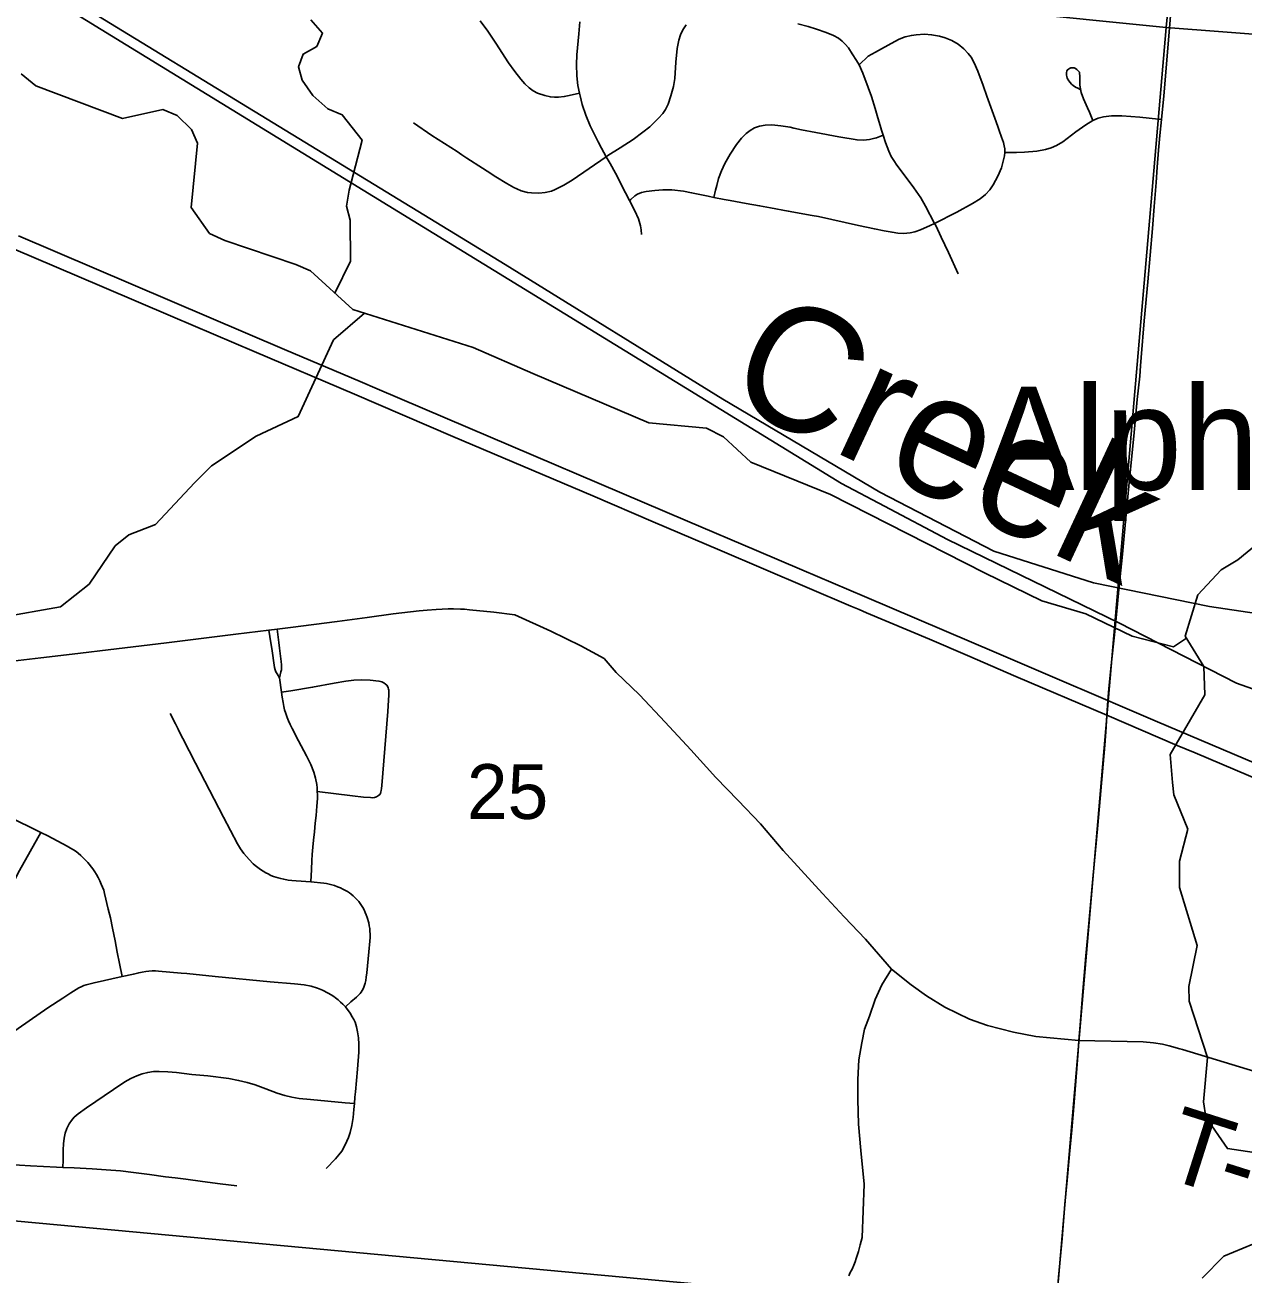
# Model space of a CAD drawing. Extents: x 0 to 34, y 0 to 22.
# Drawn here: x 6.856 to 7.788, y 16.068 to 17.023 of the extents above; entities that cross this region are included whole.
import ezdxf

# ---------------------------------------------------------------- set-up
doc = ezdxf.new("R2010")
doc.units = 0
for name, color, linetype in [('GM_X_City_Street', 7, 'Continuous'), ('GM_X_Corporation', 7, 'Continuous'), ('GM_X_County_Road', 7, 'Continuous'), ('GM_X_Minor_River', 7, 'Continuous'), ('GM_X_Minor_River_Text', 7, 'Continuous'), ('GM_X_Rail_Line', 7, 'Continuous'), ('GM_X_Section_Text', 7, 'Continuous'), ('GM_X_Township_Road', 7, 'Continuous'), ('GM_X_Township_Road_Text', 7, 'Continuous'), ('GM_X_Unincorporated_Text', 7, 'Continuous'), ('GM_X_US_Route', 7, 'Continuous')]:
    doc.layers.add(name, color=color, linetype=linetype)

msp = doc.modelspace()

# ---------------------------------------------------------------- linework, layer by layer
at = {"layer": 'GM_X_City_Street'}
for points in [[(7.15315, 16.9481), (7.16717, 16.93866), (7.18653, 16.92622), (7.1901, 16.92387), (7.19416, 16.92116), (7.20601, 16.9135), (7.20955, 16.91122), (7.21618, 16.907), (7.22457, 16.90183), (7.22997, 16.8988), (7.23216, 16.89769), (7.23559, 16.89629), (7.24038, 16.89505), (7.24343, 16.89461), (7.249, 16.89443), (7.25392, 16.89499), (7.25873, 16.89607), (7.26163, 16.89714), (7.26832, 16.9005), (7.27471, 16.90445), (7.28759, 16.91321), (7.30067, 16.92233), (7.30185, 16.92315), (7.31136, 16.92903), (7.32124, 16.93548), (7.32873, 16.94096), (7.33395, 16.94528), (7.34068, 16.95172), (7.34399, 16.95538), (7.34607, 16.95845), (7.34787, 16.96239), (7.35002, 16.96888), (7.35202, 16.97601), (7.35298, 16.98213), (7.35393, 16.99447), (7.35493, 17.00495), (7.3555, 17.00768), (7.35626, 17.01131), (7.35751, 17.01546), (7.35931, 17.01941), (7.36168, 17.02303)], [(7.28024, 16.97078), (7.27225, 16.96906), (7.26859, 16.96827), (7.26418, 16.96775), (7.26099, 16.96781), (7.25792, 16.96808), (7.25356, 16.96905), (7.24816, 16.97085), (7.24473, 16.97266), (7.24168, 16.97499), (7.23849, 16.97793), (7.2354, 16.9816), (7.23071, 16.9874), (7.22603, 16.99398), (7.21617, 17.00904), (7.21007, 17.0183), (7.20416, 17.02609)], [(7.32772, 16.86277), (7.32745, 16.86641), (7.32693, 16.86948), (7.32528, 16.8748), (7.32243, 16.88099), (7.31843, 16.88894), (7.31548, 16.89482), (7.30761, 16.90967), (7.30352, 16.91713), (7.30067, 16.92233), (7.29706, 16.92891), (7.29447, 16.9336), (7.28825, 16.94597), (7.28496, 16.95401), (7.28231, 16.96229), (7.28062, 16.96889), (7.28024, 16.97078), (7.27903, 16.97678), (7.27817, 16.98418), (7.27784, 16.99285), (7.27814, 17.00028), (7.27969, 17.0163), (7.2804, 17.02554)], [(7.44709, 17.02397), (7.45508, 17.02194), (7.46134, 17.0199), (7.46885, 17.01734), (7.47448, 17.01497), (7.47819, 17.01284), (7.48111, 17.01054), (7.48329, 17.00832), (7.48576, 17.0055), (7.48858, 17.00096), (7.49209, 16.99577), (7.494, 16.99258), (7.49672, 16.98625), (7.50095, 16.97529), (7.50345, 16.96824), (7.50627, 16.95916), (7.50837, 16.95215), (7.51003, 16.94621), (7.51113, 16.94266), (7.51239, 16.93869), (7.51414, 16.93324), (7.51682, 16.92644), (7.51862, 16.92254), (7.52049, 16.91936), (7.52288, 16.91579), (7.52833, 16.90838), (7.53582, 16.89855), (7.54109, 16.8909), (7.54479, 16.88447), (7.55168, 16.87133), (7.55255, 16.86969), (7.55675, 16.86077), (7.56233, 16.84903), (7.56967, 16.83268)], [(7.60547, 16.92543), (7.60531, 16.92836), (7.60494, 16.93071), (7.60433, 16.93318), (7.60298, 16.93726), (7.60108, 16.94247), (7.60006, 16.94539), (7.59784, 16.95182), (7.59156, 16.96861), (7.58872, 16.97669), (7.58464, 16.98772), (7.58206, 16.99403), (7.57972, 16.99838), (7.57748, 17.00133), (7.57407, 17.00491), (7.56968, 17.00835), (7.56489, 17.01119), (7.5597, 17.01325), (7.55554, 17.01445), (7.54945, 17.01556), (7.54387, 17.01589), (7.53768, 17.0156), (7.534, 17.0151), (7.52921, 17.0139), (7.5246, 17.01212), (7.51855, 17.00896), (7.50876, 17.00353), (7.50664, 17.00236), (7.50084, 16.99917), (7.494, 16.99258)], [(7.67273, 16.95009), (7.67003, 16.9564), (7.66857, 16.95979), (7.6656, 16.96664), (7.66389, 16.9713), (7.66326, 16.97416), (7.66286, 16.97698), (7.66274, 16.97926), (7.66273, 16.98235), (7.66278, 16.98404), (7.66261, 16.98586), (7.66237, 16.98696), (7.66157, 16.98809), (7.66053, 16.98901), (7.65944, 16.98976), (7.6584, 16.99014), (7.65714, 16.99035), (7.65589, 16.99022), (7.65484, 16.98985), (7.65402, 16.98927), (7.65318, 16.98836), (7.65284, 16.98763), (7.65249, 16.98664), (7.65244, 16.98478), (7.65271, 16.98358), (7.65314, 16.9824), (7.6544, 16.98025), (7.6553, 16.97898), (7.65627, 16.97781), (7.65758, 16.97675), (7.65935, 16.97557), (7.66113, 16.97462), (7.66291, 16.97367)], [(7.31843, 16.88894), (7.31936, 16.88973), (7.3225, 16.89238), (7.32462, 16.89378), (7.32759, 16.89503), (7.33115, 16.89573), (7.33786, 16.89643), (7.344, 16.89693), (7.35069, 16.89695), (7.3598, 16.89589), (7.36584, 16.89479), (7.37859, 16.89216), (7.38286, 16.89127), (7.3907, 16.88964), (7.39552, 16.88879), (7.40762, 16.88664), (7.41785, 16.88481), (7.42635, 16.88326), (7.43976, 16.88082), (7.45805, 16.87746), (7.46288, 16.8765), (7.4936, 16.86974), (7.50573, 16.86718), (7.51304, 16.86576), (7.51915, 16.86463), (7.5235, 16.86399), (7.52791, 16.86375), (7.53293, 16.86422), (7.53662, 16.86501), (7.54082, 16.86645), (7.54823, 16.86978), (7.55168, 16.87133), (7.56868, 16.88006), (7.58076, 16.88647), (7.58663, 16.89015), (7.59055, 16.89337), (7.59404, 16.89708), (7.59661, 16.90073), (7.60017, 16.90738), (7.60277, 16.91378), (7.60446, 16.91989), (7.60515, 16.92298), (7.60547, 16.92543), (7.60958, 16.92543), (7.61426, 16.92559), (7.62039, 16.92586), (7.62976, 16.92663), (7.63659, 16.92776), (7.64086, 16.92901), (7.64493, 16.93086), (7.64978, 16.93382), (7.65977, 16.9413), (7.66726, 16.94673), (7.67273, 16.95009), (7.67683, 16.95188), (7.68093, 16.95284), (7.687, 16.95346), (7.69497, 16.95351), (7.70852, 16.95251), (7.72278, 16.95097), (7.72516, 16.95071)], [(7.38286, 16.89127), (7.38422, 16.89673), (7.38511, 16.90029), (7.38657, 16.90569), (7.38869, 16.91158), (7.39139, 16.91725), (7.39542, 16.92429), (7.40015, 16.93164), (7.40408, 16.93655), (7.40764, 16.94015), (7.41072, 16.94245), (7.41411, 16.94429), (7.41773, 16.94559), (7.42213, 16.94643), (7.42722, 16.94664), (7.4341, 16.94595), (7.44137, 16.94479), (7.44396, 16.94411), (7.44997, 16.94298), (7.46089, 16.94094), (7.4785, 16.93759), (7.49244, 16.93518), (7.49724, 16.935), (7.50202, 16.93552), (7.50611, 16.93648), (7.50721, 16.93686), (7.51239, 16.93869)], [(7.05089, 16.52409), (7.04904, 16.52706), (7.04808, 16.52867), (7.04744, 16.53019), (7.04705, 16.53186), (7.04497, 16.54649), (7.04427, 16.55081), (7.04271, 16.56038)], [(7.05089, 16.52409), (7.05193, 16.52867), (7.05226, 16.53019), (7.05241, 16.53212), (7.05234, 16.53381), (7.05205, 16.53635), (7.05093, 16.54673), (7.05038, 16.55092), (7.04904, 16.56115)], [(7.07468, 16.36804), (7.07523, 16.37756), (7.07563, 16.38445), (7.07584, 16.38885), (7.07629, 16.39449), (7.07686, 16.40002), (7.07753, 16.40622), (7.0781, 16.413), (7.07877, 16.41863), (7.07945, 16.42596), (7.07978, 16.43171), (7.07977, 16.43466), (7.07967, 16.43712), (7.07954, 16.43991), (7.07933, 16.44246), (7.07838, 16.44725), (7.07698, 16.45193), (7.07471, 16.45763), (7.07151, 16.4643), (7.06331, 16.47968), (7.06199, 16.4824), (7.06061, 16.48514), (7.059, 16.48819), (7.05779, 16.49116), (7.05675, 16.49374), (7.05562, 16.49671), (7.05466, 16.4996), (7.05418, 16.50209), (7.05354, 16.50522), (7.05282, 16.50932), (7.05234, 16.51309), (7.05089, 16.52409)], [(7.05234, 16.51309), (7.0596, 16.51415), (7.07609, 16.51676), (7.09252, 16.51984), (7.10164, 16.52153), (7.10777, 16.52226), (7.11333, 16.52248), (7.12012, 16.52218), (7.12689, 16.52152), (7.128, 16.5213), (7.12915, 16.52093), (7.13052, 16.52015), (7.13185, 16.51927), (7.13291, 16.51827)], [(7.12657, 16.43397), (7.12752, 16.43492), (7.12801, 16.4357), (7.12841, 16.43675), (7.12862, 16.43775), (7.1289, 16.43947), (7.12916, 16.44175), (7.13139, 16.46993), (7.13373, 16.49835), (7.13427, 16.50703), (7.13439, 16.51061), (7.13448, 16.51333), (7.13433, 16.5146), (7.13422, 16.51522), (7.13386, 16.51645), (7.13361, 16.51706), (7.13291, 16.51827)], [(7.07468, 16.36804), (7.06359, 16.36888), (7.06014, 16.36917), (7.05751, 16.36944), (7.0541, 16.36997), (7.05171, 16.37049), (7.04985, 16.37104), (7.04809, 16.37155), (7.04621, 16.37222), (7.04423, 16.37302), (7.04217, 16.37406), (7.04033, 16.37502), (7.03832, 16.37624), (7.0364, 16.37749), (7.03416, 16.37909), (7.03233, 16.38054), (7.03075, 16.38191), (7.02759, 16.38502), (7.02548, 16.38742), (7.02354, 16.38981), (7.02093, 16.39339), (7.01868, 16.3972), (7.00805, 16.41756), (6.99364, 16.44504), (6.98661, 16.45886), (6.97681, 16.47756), (6.97515, 16.48091), (6.97326, 16.48475), (6.9713, 16.48872), (6.96729, 16.4968)], [(7.07967, 16.43712), (7.10653, 16.43374), (7.11503, 16.43289), (7.12027, 16.43243), (7.12227, 16.43232), (7.12357, 16.43248), (7.1249, 16.43297), (7.12574, 16.43348), (7.12657, 16.43397)], [(6.93052, 16.2956), (6.9285, 16.30569), (6.9268, 16.31419), (6.92504, 16.32298), (6.92312, 16.33256), (6.9215, 16.34049), (6.91993, 16.34713), (6.91704, 16.35923), (6.91639, 16.36157), (6.91552, 16.36405), (6.91457, 16.36634), (6.91352, 16.36869), (6.91221, 16.37127), (6.91086, 16.37369), (6.90968, 16.37566), (6.90809, 16.37792), (6.90417, 16.38283), (6.90256, 16.3846), (6.90071, 16.3865), (6.89884, 16.38827), (6.89693, 16.38986), (6.89522, 16.39122), (6.89334, 16.39247), (6.89112, 16.39388), (6.88847, 16.39535), (6.87358, 16.40311), (6.86821, 16.40581), (6.8608, 16.40952), (6.84081, 16.41931)], [(6.70532, 16.3295), (6.71288, 16.32923), (6.72096, 16.32895), (6.73526, 16.32827), (6.7514, 16.32735), (6.79054, 16.32604), (6.79861, 16.32623), (6.8048, 16.32684), (6.8097, 16.32769), (6.81389, 16.32885), (6.81737, 16.33018), (6.82068, 16.3319), (6.82376, 16.33401), (6.82758, 16.33719), (6.83106, 16.34074), (6.8342, 16.3446), (6.8377, 16.34973), (6.84177, 16.35672), (6.85206, 16.37659), (6.86821, 16.40581)], [(7.10126, 16.27257), (7.10542, 16.27625), (7.10978, 16.28), (7.11142, 16.28157), (7.11239, 16.28263), (7.1132, 16.2837), (7.11397, 16.28492), (7.11469, 16.28624), (7.11529, 16.28754), (7.11581, 16.28899), (7.1163, 16.29066), (7.11675, 16.29269), (7.11713, 16.29511), (7.11753, 16.29853), (7.11917, 16.31464), (7.11988, 16.32264), (7.12004, 16.32545), (7.12005, 16.32816), (7.11997, 16.33032), (7.11977, 16.3324), (7.11945, 16.33451), (7.11904, 16.33659), (7.11789, 16.34069), (7.11713, 16.34283), (7.11638, 16.34468), (7.11546, 16.34663), (7.11446, 16.34846), (7.11352, 16.35001), (7.11248, 16.35151), (7.11136, 16.35298), (7.11018, 16.35431), (7.10868, 16.35582), (7.10715, 16.35728), (7.10569, 16.35853), (7.10432, 16.35956), (7.10272, 16.36062), (7.10126, 16.3615), (7.09934, 16.36249), (7.09744, 16.36338), (7.09527, 16.36427), (7.09288, 16.36513), (7.09073, 16.36578), (7.08877, 16.36629), (7.08667, 16.36675), (7.0848, 16.36704), (7.07468, 16.36804)], [(6.84515, 16.25196), (6.87366, 16.27171), (6.88511, 16.27904), (6.89124, 16.28327), (6.89535, 16.28588), (6.89727, 16.28694), (6.89911, 16.28779), (6.90125, 16.28871), (6.90307, 16.2893), (6.90898, 16.29092), (6.93052, 16.2956)], [(6.93052, 16.2956), (6.93914, 16.29759), (6.94324, 16.29853), (6.94582, 16.29906), (6.94867, 16.29945), (6.95103, 16.29974), (6.95353, 16.29996), (6.95596, 16.30002), (6.95841, 16.29985), (6.97565, 16.2983), (6.97996, 16.29788), (7.00163, 16.2956), (7.04378, 16.29174), (7.06235, 16.29014), (7.0697, 16.28926), (7.07512, 16.28819), (7.07981, 16.28685), (7.08378, 16.28529), (7.08811, 16.28304), (7.09019, 16.28178), (7.09224, 16.28041), (7.09365, 16.2794), (7.09562, 16.27781), (7.09745, 16.27611), (7.09921, 16.27454), (7.10126, 16.27257)], [(7.08638, 16.14899), (7.09371, 16.15637), (7.0962, 16.15925), (7.09836, 16.16218), (7.10101, 16.167), (7.10353, 16.17256), (7.10492, 16.17657), (7.10619, 16.18189), (7.10702, 16.18797), (7.10771, 16.19396), (7.10812, 16.1986), (7.1085, 16.2034), (7.10884, 16.20765), (7.11052, 16.22496), (7.11143, 16.23791), (7.11153, 16.24404), (7.11118, 16.2489), (7.11052, 16.25331), (7.10971, 16.25723), (7.10857, 16.26073), (7.1077, 16.26282), (7.10648, 16.26498), (7.10486, 16.26761), (7.10126, 16.27257)], [(6.88508, 16.1498), (6.88531, 16.1554), (6.88531, 16.15901), (6.88546, 16.16329), (6.88569, 16.1678), (6.88618, 16.17221), (6.88698, 16.17595), (6.88822, 16.17959), (6.88995, 16.18302), (6.89176, 16.18569), (6.89389, 16.18808), (6.89678, 16.1906), (6.90335, 16.19537), (6.9238, 16.20941), (6.93262, 16.21526), (6.93702, 16.21771), (6.94162, 16.21978), (6.94579, 16.22124), (6.95009, 16.22232), (6.95447, 16.22297), (6.95891, 16.22313), (6.96532, 16.2228), (6.97198, 16.22225), (6.98368, 16.22089), (6.99604, 16.21969), (7.01211, 16.21768), (7.0195, 16.21631), (7.02619, 16.21467), (7.03217, 16.2128), (7.04037, 16.20977), (7.04908, 16.20653), (7.05497, 16.20474), (7.06035, 16.20345), (7.0658, 16.20251), (7.07441, 16.2016), (7.10107, 16.19923), (7.10812, 16.1986)], [(6.84359, 16.15195), (6.86034, 16.15102), (6.88019, 16.15007), (6.88508, 16.1498), (6.89384, 16.14934), (6.90748, 16.14866), (6.9182, 16.14803), (6.92917, 16.14706), (6.93906, 16.14594), (6.95138, 16.14429), (6.96368, 16.14265), (6.97116, 16.14172), (6.97919, 16.14065), (6.99189, 16.1391), (7.00536, 16.13728), (7.01827, 16.13572)]]:
    msp.add_lwpolyline(points, dxfattribs=at)
at = {"layer": 'GM_X_Corporation'}
for points in [[(6.80258, 18.13648), (7.827, 18.03271), (7.72877, 17.02108), (6.71605, 17.12273)], [(8.71189, 16.94581), (8.71189, 17.95794), (7.827, 18.03271), (7.72877, 17.02108)], [(7.72877, 17.02108), (7.64387, 16.03533), (6.76485, 16.11648), (6.63404, 16.12897), (6.71605, 17.12273)], [(8.71189, 16.6992), (8.71189, 16.94581), (7.72877, 17.02108), (7.64387, 16.03533), (7.71119, 16.03037), (8.64567, 15.93804)], [(6.76485, 16.11648), (7.64387, 16.03533), (7.71119, 16.03037), (7.65849, 15.28491), (6.70262, 15.34504)]]:
    msp.add_lwpolyline(points, close=True, dxfattribs=at)
at = {"layer": 'GM_X_County_Road'}
for points in [[(7.04271, 16.56038), (7.04904, 16.56115), (7.05928, 16.56239), (7.09487, 16.56699), (7.11782, 16.57022), (7.13783, 16.57285), (7.1576, 16.57515), (7.16367, 16.5757), (7.17064, 16.57622), (7.1751, 16.57652), (7.17987, 16.57669), (7.18389, 16.57669), (7.18916, 16.57652), (7.1922, 16.57636), (7.1962, 16.57601), (7.21476, 16.57408), (7.2308, 16.57211)], [(7.2308, 16.57211), (7.25824, 16.55969), (7.28125, 16.54851), (7.29901, 16.53865), (7.30822, 16.52812), (7.32597, 16.51103), (7.3457, 16.48998), (7.36543, 16.46894), (7.3845, 16.4479), (7.4016, 16.43014), (7.4187, 16.41238), (7.4358, 16.392), (7.44961, 16.37687), (7.46605, 16.35912), (7.48249, 16.34136), (7.49893, 16.32426), (7.51865, 16.30125), (7.53378, 16.28941), (7.54562, 16.28086), (7.55943, 16.27231), (7.5785, 16.2631), (7.59221, 16.25836), (7.61204, 16.25324), (7.62913, 16.24995), (7.66202, 16.24666)], [(6.7927, 16.53031), (6.79951, 16.53113), (6.82707, 16.53446), (6.85095, 16.53733), (6.86825, 16.53931), (6.89229, 16.5421), (6.9262, 16.54611), (6.9644, 16.55067), (7.01739, 16.55729), (7.04271, 16.56038)], [(7.49623, 16.0963), (7.49788, 16.13692), (7.49541, 16.16256), (7.49355, 16.18294), (7.49293, 16.20178), (7.49293, 16.21692), (7.49386, 16.23205), (7.49602, 16.24502), (7.49819, 16.25552), (7.50189, 16.26541), (7.50622, 16.27807), (7.51139, 16.28938), (7.51865, 16.30125)], [(7.48601, 16.06686), (7.48724, 16.06941), (7.48856, 16.07204), (7.48984, 16.07508), (7.49086, 16.07771), (7.49173, 16.08026), (7.49267, 16.08314), (7.49339, 16.08553), (7.4948, 16.0907), (7.49623, 16.0963)]]:
    msp.add_lwpolyline(points, dxfattribs=at)
at = {"layer": 'GM_X_Minor_River'}
for points in [[(7.07477, 17.0269), (7.08368, 17.01683), (7.07931, 17.00667), (7.06896, 17.00082), (7.06536, 16.99102), (7.0682, 16.98071), (7.07632, 16.96913), (7.08789, 16.959), (7.0988, 16.95421), (7.11398, 16.93489), (7.10703, 16.90845), (7.10415, 16.89674), (7.10202, 16.88463), (7.10485, 16.87394), (7.10501, 16.84241), (7.09314, 16.81812)], [(7.74425, 16.55424), (7.7344, 16.54763), (7.70269, 16.55592), (7.66736, 16.57302), (7.63379, 16.58287), (7.58981, 16.60433), (7.47223, 16.66425), (7.41124, 16.68874), (7.39037, 16.70819), (7.37722, 16.71493), (7.33329, 16.71893), (7.24449, 16.75656), (7.19897, 16.77655), (7.10696, 16.80552), (7.07452, 16.83509), (7.06323, 16.8399), (7.00896, 16.85817), (6.99731, 16.86374), (6.98327, 16.88342), (6.988, 16.9327), (6.98364, 16.94305), (6.97247, 16.95392), (6.96156, 16.95834), (6.9307, 16.95142), (6.86441, 16.97641), (6.85321, 16.98577)], [(7.11569, 16.80277), (7.0921, 16.78229), (7.06519, 16.72363), (7.03304, 16.70875), (6.99885, 16.68595), (6.9857, 16.67294), (6.95589, 16.6413), (6.93563, 16.63338), (6.92523, 16.62488), (6.90532, 16.59568), (6.88337, 16.5783), (6.83731, 16.57019)], [(7.79606, 16.16108), (7.77564, 16.16419), (7.75902, 16.1881), (7.75735, 16.19992), (7.76027, 16.23367), (7.74631, 16.2769), (7.74613, 16.28792), (7.75242, 16.31932), (7.73886, 16.36368), (7.73886, 16.38381), (7.7454, 16.40836), (7.73452, 16.43443), (7.73356, 16.44395), (7.73169, 16.46526), (7.75836, 16.51102), (7.75763, 16.53269), (7.74328, 16.5558), (7.75299, 16.58749), (7.7708, 16.60648), (7.78346, 16.61418), (7.80774, 16.63416)], [(7.7563, 16.06506), (7.77293, 16.0818), (7.79511, 16.0912)]]:
    msp.add_lwpolyline(points, dxfattribs=at)
at = {"layer": 'GM_X_Rail_Line'}
for points in [[(5.87786, 17.66832), (5.978, 17.60536), (6.37557, 17.35777), (6.71983, 17.14746), (7.22332, 16.83983), (7.38973, 16.73702), (7.50977, 16.66581), (7.59689, 16.6209), (7.67326, 16.59658), (7.76197, 16.57843), (7.84566, 16.56595), (8.12277, 16.51762), (8.63318, 16.43357), (8.71189, 16.42004)], [(6.42917, 17.31711), (7.48054, 16.67263), (7.51334, 16.6553), (7.56167, 16.62969), (7.69261, 16.566), (7.7826, 16.51982), (7.8331, 16.50218), (7.90539, 16.48104), (7.98099, 16.47352), (8.03844, 16.47614), (8.09895, 16.48564), (8.14742, 16.49431), (8.21225, 16.49501), (8.39218, 16.46585), (8.71189, 16.41146)]]:
    msp.add_lwpolyline(points, dxfattribs=at)
at = {"layer": 'GM_X_Township_Road'}
for points in [[(7.72516, 16.95071), (7.72695, 16.96874), (7.72958, 16.99907), (7.73188, 17.02692), (7.73367, 17.05104)], [(7.71203, 16.79675), (7.71462, 16.82675), (7.71643, 16.84709), (7.71823, 16.86749), (7.71959, 16.88418), (7.72103, 16.9027), (7.72193, 16.91442), (7.72296, 16.92735), (7.72393, 16.93845), (7.72516, 16.95071)], [(7.69269, 16.59158), (7.69535, 16.61864), (7.69651, 16.62977), (7.70031, 16.67058), (7.70417, 16.7114), (7.7067, 16.73673), (7.7085, 16.75466), (7.70916, 16.76239), (7.70973, 16.7688), (7.71203, 16.79675)], [(7.68338, 16.49552), (7.68418, 16.50671), (7.68482, 16.51567), (7.68638, 16.53123), (7.6897, 16.5618), (7.69239, 16.58861), (7.69269, 16.59158)], [(7.66202, 16.24666), (7.66298, 16.2584), (7.66496, 16.28444), (7.66727, 16.31147), (7.66875, 16.32775), (7.67279, 16.37046), (7.67639, 16.41134), (7.68014, 16.45219), (7.6819, 16.47264), (7.68287, 16.48629), (7.68318, 16.49133), (7.68338, 16.49552)], [(7.66033, 16.2254), (7.66136, 16.23857), (7.66202, 16.24666)], [(7.66202, 16.24666), (7.71126, 16.24582), (7.71907, 16.2451), (7.72605, 16.24395), (7.73115, 16.2427), (7.73928, 16.24051), (7.7412, 16.23993)], [(7.7412, 16.23993), (7.84855, 16.20715), (7.85442, 16.20578), (7.86035, 16.20469), (7.86633, 16.20388), (7.87233, 16.20335), (8.1614, 16.17382)], [(7.65225, 15.80511), (7.64814, 15.83974), (7.64454, 15.874), (7.64188, 15.89658), (7.64037, 15.91326), (7.64002, 15.91839), (7.63984, 15.92315), (7.63969, 15.92981), (7.63973, 15.93616), (7.64034, 15.95914), (7.64122, 15.98273), (7.64536, 16.05196), (7.64643, 16.06594), (7.64915, 16.09552), (7.65133, 16.12155), (7.65298, 16.1401), (7.65493, 16.15989), (7.65666, 16.17845), (7.65809, 16.19643), (7.66033, 16.2254)]]:
    msp.add_lwpolyline(points, dxfattribs=at)
at = {"layer": 'GM_X_US_Route'}
for points in [[(6.46844, 17.02922), (6.4983, 17.01262), (6.53499, 16.99298), (6.56091, 16.97956), (6.59316, 16.96349), (6.62339, 16.94897), (6.64768, 16.93789), (6.6613, 16.93182), (6.67893, 16.92405), (6.70114, 16.91439), (6.75774, 16.8903), (6.81253, 16.86669), (6.9149, 16.82319), (6.96918, 16.79998), (7.03144, 16.77333), (7.10807, 16.74076), (7.18345, 16.70841), (7.2904, 16.66299), (7.33664, 16.64311), (7.38757, 16.62153), (7.48765, 16.57889)], [(6.85125, 16.86197), (7.05469, 16.77506), (7.11242, 16.75043), (7.1256, 16.74491), (7.17759, 16.72271), (7.36278, 16.64369), (7.41544, 16.62144), (7.45028, 16.60651), (7.49816, 16.5861), (7.59891, 16.54315), (7.64, 16.52548), (7.68418, 16.50671), (7.68993, 16.50421), (7.72211, 16.49029), (7.79601, 16.45897), (7.84897, 16.43629), (7.85776, 16.43253)], [(7.48765, 16.57889), (7.49408, 16.57615), (7.49961, 16.57379), (7.54769, 16.55349), (7.57685, 16.54107), (7.61391, 16.52501), (7.68338, 16.49552), (7.73719, 16.47235), (7.75092, 16.46654), (7.80187, 16.44502), (7.83609, 16.43026), (7.84953, 16.4246)]]:
    msp.add_lwpolyline(points, dxfattribs=at)

# ---------------------------------------------------------------- texts
at = {"layer": 'GM_X_Minor_River_Text'}
msp.add_text('Creek', height=0.09469, rotation=335.02958, dxfattribs=at).set_placement((7.38892, 16.73677))
at = {"layer": 'GM_X_Section_Text'}
msp.add_text('25', height=0.041856, rotation=0.00001, dxfattribs=at).set_placement((7.19406, 16.41613))
at = {"layer": 'GM_X_Township_Road_Text'}
for s, rotation, p in [('T', 342.33892, (7.72412, 16.14294)), ('-', 342.42566, (7.76471, 16.13002))]:
    msp.add_text(s, height=0.05682, rotation=rotation, dxfattribs=at).set_placement(p)
at = {"layer": 'GM_X_Unincorporated_Text'}
msp.add_text('Alpha', height=0.078977, rotation=0.00001, dxfattribs=at).set_placement((7.58822, 16.66769))

doc.saveas('drawing.dxf')
